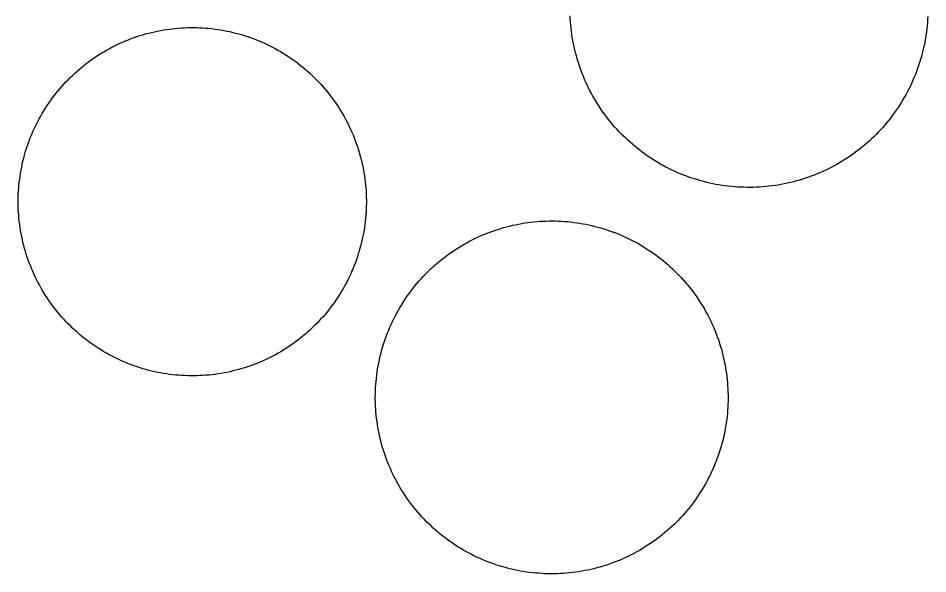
# Model space of a CAD drawing. Extents: x 3568792 to 3606828, y 529143 to 554785.
# Drawn here: x 3575420.5 to 3575533.8, y 544208 to 544277.2 of the extents above; entities that cross this region are included whole.
import ezdxf

# ---------------------------------------------------------------- set-up
doc = ezdxf.new("R2010")
doc.units = 0
doc.layers.add('V-DOMW-TANK', color=7, linetype='Continuous')

msp = doc.modelspace()

# ---------------------------------------------------------------- linework, layer by layer
at = {"layer": 'V-DOMW-TANK'}
for points in [[(3575495.32, 544263.11), (3575495.06, 544263.4), (3575494.8, 544263.69), (3575494.54, 544263.98), (3575494.29, 544264.28), (3575494.05, 544264.58), (3575493.81, 544264.89), (3575493.58, 544265.2), (3575493.35, 544265.52), (3575493.12, 544265.84), (3575492.91, 544266.16), (3575492.7, 544266.49), (3575492.49, 544266.82), (3575492.29, 544267.15), (3575492.1, 544267.49), (3575491.91, 544267.83), (3575491.73, 544268.17), (3575491.55, 544268.52), (3575491.38, 544268.87), (3575491.22, 544269.22), (3575491.06, 544269.58), (3575490.91, 544269.94), (3575490.76, 544270.3), (3575490.63, 544270.67), (3575490.49, 544271.03), (3575490.37, 544271.4), (3575490.25, 544271.77), (3575490.14, 544272.14), (3575490.03, 544272.52), (3575489.93, 544272.89), (3575489.84, 544273.27), (3575489.75, 544273.65), (3575489.67, 544274.03), (3575489.6, 544274.41), (3575489.53, 544274.8), (3575489.47, 544275.18), (3575489.42, 544275.57), (3575489.37, 544275.95), (3575489.33, 544276.34), (3575489.3, 544276.73), (3575489.27, 544277.12), (3575489.25, 544277.51)], [(3575533.81, 544277.41), (3575533.79, 544277.02), (3575533.76, 544276.63), (3575533.73, 544276.24), (3575533.68, 544275.86), (3575533.64, 544275.47), (3575533.58, 544275.08), (3575533.52, 544274.7), (3575533.45, 544274.32), (3575533.38, 544273.94), (3575533.29, 544273.55), (3575533.21, 544273.18), (3575533.11, 544272.8), (3575533.01, 544272.42), (3575532.9, 544272.05), (3575532.79, 544271.68), (3575532.67, 544271.31), (3575532.54, 544270.94), (3575532.4, 544270.57), (3575532.27, 544270.21), (3575532.12, 544269.85), (3575531.96, 544269.49), (3575531.81, 544269.14), (3575531.64, 544268.79), (3575531.47, 544268.43), (3575531.29, 544268.09), (3575531.11, 544267.74), (3575530.92, 544267.4), (3575530.72, 544267.07), (3575530.52, 544266.73), (3575530.31, 544266.41), (3575530.1, 544266.08), (3575529.88, 544265.76), (3575529.66, 544265.44), (3575529.43, 544265.12)], [(3575429.89, 544272.21), (3575430.21, 544272.43), (3575430.52, 544272.63), (3575430.84, 544272.83), (3575431.17, 544273.03), (3575431.5, 544273.21), (3575431.83, 544273.4), (3575432.16, 544273.58), (3575432.5, 544273.75), (3575432.84, 544273.92), (3575433.18, 544274.08), (3575433.53, 544274.23), (3575433.88, 544274.38), (3575434.23, 544274.52), (3575434.58, 544274.66), (3575434.94, 544274.79), (3575435.29, 544274.91), (3575435.65, 544275.03), (3575436.02, 544275.14), (3575436.38, 544275.24), (3575436.75, 544275.34), (3575437.11, 544275.43), (3575437.48, 544275.52), (3575437.85, 544275.6), (3575438.22, 544275.67), (3575438.6, 544275.74), (3575438.97, 544275.8), (3575439.34, 544275.85), (3575439.72, 544275.89), (3575440.1, 544275.93), (3575440.47, 544275.97), (3575440.85, 544275.99), (3575441.23, 544276.01), (3575441.61, 544276.03), (3575441.98, 544276.04), (3575442.36, 544276.04), (3575442.74, 544276.03), (3575443.12, 544276.01), (3575443.5, 544276), (3575443.88, 544275.97), (3575444.25, 544275.94), (3575444.63, 544275.9), (3575445, 544275.85), (3575445.38, 544275.8), (3575445.75, 544275.74), (3575446.13, 544275.67), (3575446.5, 544275.6), (3575446.87, 544275.53), (3575447.24, 544275.44), (3575447.61, 544275.35), (3575447.97, 544275.25), (3575448.33, 544275.15), (3575448.7, 544275.03), (3575449.06, 544274.92), (3575449.41, 544274.8), (3575449.77, 544274.67), (3575450.12, 544274.53), (3575450.47, 544274.39), (3575450.82, 544274.24), (3575451.17, 544274.09), (3575451.51, 544273.93), (3575451.85, 544273.76), (3575452.19, 544273.59), (3575452.52, 544273.41), (3575452.85, 544273.23), (3575453.18, 544273.04), (3575453.51, 544272.85), (3575453.83, 544272.65), (3575454.14, 544272.44), (3575454.46, 544272.23), (3575454.77, 544272.01), (3575455.08, 544271.79), (3575455.38, 544271.56), (3575455.68, 544271.33), (3575455.97, 544271.09), (3575456.26, 544270.85), (3575456.55, 544270.6), (3575456.83, 544270.35), (3575457.1, 544270.09), (3575457.38, 544269.82), (3575457.64, 544269.56), (3575457.91, 544269.29), (3575458.17, 544269.01), (3575458.42, 544268.73), (3575458.67, 544268.44), (3575458.91, 544268.15), (3575459.15, 544267.86), (3575459.38, 544267.56), (3575459.61, 544267.26), (3575459.83, 544266.95), (3575460.05, 544266.64), (3575460.26, 544266.33), (3575460.47, 544266.01), (3575460.67, 544265.69), (3575460.87, 544265.37), (3575461.05, 544265.04), (3575461.24, 544264.71), (3575461.42, 544264.38), (3575461.59, 544264.04), (3575461.75, 544263.7), (3575461.91, 544263.35)], [(3575426.73, 544239.14), (3575426.46, 544239.41), (3575426.21, 544239.69), (3575425.95, 544239.97), (3575425.71, 544240.26), (3575425.46, 544240.55), (3575425.22, 544240.84), (3575424.99, 544241.14), (3575424.76, 544241.44), (3575424.54, 544241.75), (3575424.32, 544242.06), (3575424.11, 544242.37), (3575423.91, 544242.69), (3575423.7, 544243.01), (3575423.51, 544243.33), (3575423.32, 544243.66), (3575423.14, 544243.99), (3575422.96, 544244.33), (3575422.79, 544244.66), (3575422.62, 544245), (3575422.46, 544245.35), (3575422.31, 544245.69), (3575422.16, 544246.04), (3575422.02, 544246.39), (3575421.88, 544246.74), (3575421.75, 544247.1), (3575421.63, 544247.46), (3575421.51, 544247.82), (3575421.4, 544248.18), (3575421.29, 544248.54), (3575421.2, 544248.91), (3575421.1, 544249.28), (3575421.02, 544249.64), (3575420.94, 544250.02), (3575420.87, 544250.39), (3575420.8, 544250.76), (3575420.74, 544251.13), (3575420.69, 544251.51), (3575420.64, 544251.88), (3575420.6, 544252.26), (3575420.57, 544252.64), (3575420.54, 544253.02), (3575420.52, 544253.39), (3575420.51, 544253.77), (3575420.5, 544254.15), (3575420.5, 544254.53), (3575420.51, 544254.91), (3575420.52, 544255.28), (3575420.54, 544255.66), (3575420.57, 544256.04), (3575420.6, 544256.42), (3575420.64, 544256.79), (3575420.69, 544257.17), (3575420.74, 544257.54), (3575420.8, 544257.92), (3575420.86, 544258.29), (3575420.94, 544258.66), (3575421.01, 544259.03), (3575421.1, 544259.4), (3575421.19, 544259.77), (3575421.29, 544260.13), (3575421.39, 544260.5), (3575421.5, 544260.86), (3575421.62, 544261.22), (3575421.74, 544261.58), (3575421.87, 544261.93), (3575422.01, 544262.29), (3575422.15, 544262.64), (3575422.29, 544262.98), (3575422.45, 544263.33), (3575422.61, 544263.68), (3575422.77, 544264.02), (3575422.95, 544264.35), (3575423.12, 544264.69), (3575423.31, 544265.02), (3575423.5, 544265.35), (3575423.69, 544265.67), (3575423.89, 544265.99), (3575424.1, 544266.31), (3575424.31, 544266.62), (3575424.53, 544266.93), (3575424.75, 544267.24), (3575424.98, 544267.54), (3575425.21, 544267.84), (3575425.45, 544268.13), (3575425.69, 544268.42), (3575425.94, 544268.71), (3575426.19, 544268.99), (3575426.45, 544269.27), (3575426.71, 544269.54), (3575426.98, 544269.81), (3575427.25, 544270.07), (3575427.53, 544270.33), (3575427.81, 544270.58), (3575428.09, 544270.83), (3575428.38, 544271.07), (3575428.68, 544271.31), (3575428.98, 544271.55), (3575429.28, 544271.78), (3575429.58, 544272), (3575429.89, 544272.21)], [(3575529.43, 544265.12), (3575529.2, 544264.81), (3575528.95, 544264.51), (3575528.71, 544264.2), (3575528.46, 544263.91), (3575528.2, 544263.61), (3575527.94, 544263.33), (3575527.68, 544263.04), (3575527.4, 544262.76), (3575527.13, 544262.49), (3575526.85, 544262.22), (3575526.56, 544261.95), (3575526.27, 544261.69), (3575525.98, 544261.44), (3575525.68, 544261.19), (3575525.38, 544260.95), (3575525.07, 544260.71), (3575524.76, 544260.47), (3575524.44, 544260.24), (3575524.13, 544260.02), (3575523.8, 544259.81), (3575523.47, 544259.59), (3575523.14, 544259.39), (3575522.81, 544259.19), (3575522.47, 544258.99), (3575522.13, 544258.81), (3575521.79, 544258.62), (3575521.44, 544258.45), (3575521.09, 544258.28), (3575520.74, 544258.11), (3575520.38, 544257.96), (3575520.02, 544257.81), (3575519.66, 544257.66), (3575519.3, 544257.52), (3575518.93, 544257.39), (3575518.56, 544257.27), (3575518.19, 544257.15), (3575517.82, 544257.03), (3575517.44, 544256.93), (3575517.07, 544256.83), (3575516.69, 544256.73), (3575516.31, 544256.65), (3575515.93, 544256.57), (3575515.55, 544256.49), (3575515.16, 544256.43), (3575514.78, 544256.37), (3575514.39, 544256.31), (3575514.01, 544256.27), (3575513.62, 544256.23), (3575513.23, 544256.19), (3575512.85, 544256.17), (3575512.46, 544256.15), (3575512.07, 544256.13), (3575511.68, 544256.13), (3575511.29, 544256.13), (3575510.9, 544256.14), (3575510.51, 544256.15), (3575510.12, 544256.17), (3575509.73, 544256.2), (3575509.35, 544256.23), (3575508.96, 544256.28), (3575508.57, 544256.32), (3575508.19, 544256.38), (3575507.8, 544256.44), (3575507.42, 544256.51), (3575507.04, 544256.58), (3575506.66, 544256.67), (3575506.28, 544256.76), (3575505.9, 544256.85), (3575505.53, 544256.95), (3575505.15, 544257.06), (3575504.78, 544257.18), (3575504.41, 544257.3), (3575504.04, 544257.42), (3575503.68, 544257.56), (3575503.31, 544257.7), (3575502.95, 544257.84), (3575502.6, 544258), (3575502.24, 544258.16), (3575501.89, 544258.32), (3575501.54, 544258.49), (3575501.19, 544258.67), (3575500.85, 544258.85), (3575500.51, 544259.04), (3575500.17, 544259.24), (3575499.84, 544259.44), (3575499.51, 544259.65), (3575499.18, 544259.86), (3575498.86, 544260.08), (3575498.54, 544260.3), (3575498.23, 544260.53), (3575497.92, 544260.77), (3575497.61, 544261.01), (3575497.31, 544261.25), (3575497.01, 544261.5), (3575496.72, 544261.76), (3575496.43, 544262.02), (3575496.15, 544262.29), (3575495.87, 544262.56), (3575495.59, 544262.83), (3575495.32, 544263.11)], [(3575461.91, 544263.35), (3575462.07, 544263.01), (3575462.21, 544262.66), (3575462.36, 544262.31), (3575462.49, 544261.96), (3575462.62, 544261.6), (3575462.75, 544261.24), (3575462.86, 544260.88), (3575462.98, 544260.52), (3575463.08, 544260.16), (3575463.18, 544259.79), (3575463.27, 544259.43), (3575463.35, 544259.06), (3575463.43, 544258.69), (3575463.5, 544258.32), (3575463.57, 544257.94), (3575463.63, 544257.57), (3575463.68, 544257.19), (3575463.73, 544256.82), (3575463.77, 544256.44), (3575463.8, 544256.07), (3575463.83, 544255.69), (3575463.85, 544255.31), (3575463.86, 544254.93), (3575463.87, 544254.55), (3575463.87, 544254.17), (3575463.86, 544253.8), (3575463.85, 544253.42), (3575463.83, 544253.04), (3575463.81, 544252.66), (3575463.77, 544252.28), (3575463.73, 544251.91), (3575463.69, 544251.53), (3575463.63, 544251.16), (3575463.58, 544250.79), (3575463.51, 544250.41), (3575463.44, 544250.04), (3575463.36, 544249.67), (3575463.28, 544249.3), (3575463.18, 544248.93), (3575463.08, 544248.57), (3575462.98, 544248.2), (3575462.87, 544247.84), (3575462.76, 544247.48), (3575462.63, 544247.12), (3575462.5, 544246.77), (3575462.36, 544246.41), (3575462.23, 544246.06), (3575462.08, 544245.72), (3575461.92, 544245.37), (3575461.76, 544245.03), (3575461.6, 544244.69), (3575461.43, 544244.35), (3575461.25, 544244.01), (3575461.07, 544243.68), (3575460.88, 544243.35), (3575460.68, 544243.03), (3575460.48, 544242.71), (3575460.28, 544242.39), (3575460.06, 544242.08), (3575459.85, 544241.77)], [(3575464.99, 544229.68), (3575464.99, 544230.06), (3575465, 544230.44), (3575465.01, 544230.82), (3575465.02, 544231.21), (3575465.05, 544231.59), (3575465.08, 544231.98), (3575465.12, 544232.35), (3575465.16, 544232.74), (3575465.21, 544233.11), (3575465.27, 544233.49), (3575465.34, 544233.87), (3575465.41, 544234.25), (3575465.49, 544234.62), (3575465.57, 544235), (3575465.66, 544235.37), (3575465.76, 544235.74), (3575465.86, 544236.11), (3575465.97, 544236.48), (3575466.09, 544236.84), (3575466.21, 544237.21), (3575466.34, 544237.57), (3575466.48, 544237.93), (3575466.62, 544238.28), (3575466.77, 544238.64), (3575466.92, 544238.99), (3575467.08, 544239.34), (3575467.25, 544239.68), (3575467.42, 544240.03), (3575467.6, 544240.36), (3575467.78, 544240.7), (3575467.97, 544241.03), (3575468.17, 544241.36), (3575468.37, 544241.69), (3575468.58, 544242.01), (3575468.79, 544242.33), (3575469.01, 544242.65), (3575469.23, 544242.96), (3575469.46, 544243.27), (3575469.69, 544243.57), (3575469.93, 544243.87), (3575470.18, 544244.16), (3575470.43, 544244.45), (3575470.68, 544244.74), (3575470.94, 544245.02), (3575471.21, 544245.3), (3575471.48, 544245.57), (3575471.75, 544245.84), (3575472.03, 544246.1), (3575472.31, 544246.36), (3575472.6, 544246.61), (3575472.9, 544246.86), (3575473.19, 544247.1), (3575473.49, 544247.34), (3575473.8, 544247.58), (3575474.11, 544247.8), (3575474.42, 544248.02), (3575474.74, 544248.24), (3575475.06, 544248.45), (3575475.38, 544248.66), (3575475.71, 544248.86), (3575476.04, 544249.05), (3575476.37, 544249.24), (3575476.71, 544249.42), (3575477.05, 544249.59), (3575477.4, 544249.76), (3575477.74, 544249.93), (3575478.09, 544250.09), (3575478.44, 544250.24), (3575478.8, 544250.38), (3575479.16, 544250.52), (3575479.51, 544250.66), (3575479.88, 544250.78), (3575480.24, 544250.9), (3575480.61, 544251.02), (3575480.97, 544251.12), (3575481.35, 544251.22), (3575481.72, 544251.32), (3575482.09, 544251.41), (3575482.46, 544251.49), (3575482.84, 544251.57), (3575483.22, 544251.64), (3575483.6, 544251.7), (3575483.98, 544251.75), (3575484.36, 544251.8), (3575484.74, 544251.84), (3575485.12, 544251.88), (3575485.5, 544251.91), (3575485.88, 544251.93), (3575486.27, 544251.94), (3575486.65, 544251.95), (3575487.03, 544251.96), (3575487.42, 544251.95), (3575487.8, 544251.94), (3575488.18, 544251.92), (3575488.57, 544251.9), (3575488.95, 544251.87), (3575489.33, 544251.83), (3575489.71, 544251.78), (3575490.09, 544251.73), (3575490.47, 544251.67)], [(3575490.47, 544251.67), (3575490.85, 544251.61), (3575491.23, 544251.54), (3575491.6, 544251.46), (3575491.97, 544251.38), (3575492.35, 544251.28), (3575492.72, 544251.19), (3575493.09, 544251.08), (3575493.45, 544250.97), (3575493.82, 544250.86), (3575494.18, 544250.74), (3575494.54, 544250.6), (3575494.9, 544250.47), (3575495.26, 544250.33), (3575495.61, 544250.18), (3575495.96, 544250.03), (3575496.31, 544249.86), (3575496.66, 544249.7), (3575497, 544249.53), (3575497.34, 544249.35), (3575497.68, 544249.17), (3575498.01, 544248.98), (3575498.34, 544248.78), (3575498.66, 544248.58), (3575498.99, 544248.37), (3575499.31, 544248.16), (3575499.62, 544247.94), (3575499.93, 544247.72), (3575500.24, 544247.49), (3575500.54, 544247.25), (3575500.84, 544247.01), (3575501.14, 544246.77), (3575501.43, 544246.52), (3575501.71, 544246.26), (3575502, 544246), (3575502.27, 544245.74), (3575502.55, 544245.47), (3575502.81, 544245.2), (3575503.08, 544244.92), (3575503.33, 544244.63), (3575503.59, 544244.34), (3575503.84, 544244.05), (3575504.08, 544243.76), (3575504.32, 544243.45), (3575504.55, 544243.15), (3575504.78, 544242.84), (3575505, 544242.53), (3575505.21, 544242.21), (3575505.43, 544241.89), (3575505.63, 544241.57), (3575505.83, 544241.24), (3575506.02, 544240.91), (3575506.21, 544240.57), (3575506.39, 544240.24), (3575506.57, 544239.9), (3575506.74, 544239.55), (3575506.9, 544239.2), (3575507.06, 544238.85), (3575507.21, 544238.5), (3575507.36, 544238.15), (3575507.5, 544237.79), (3575507.63, 544237.43), (3575507.76, 544237.07), (3575507.88, 544236.7), (3575507.99, 544236.34), (3575508.1, 544235.97), (3575508.2, 544235.6), (3575508.29, 544235.23), (3575508.38, 544234.86), (3575508.46, 544234.48), (3575508.54, 544234.11), (3575508.61, 544233.73), (3575508.67, 544233.35), (3575508.73, 544232.97), (3575508.77, 544232.59), (3575508.82, 544232.21), (3575508.85, 544231.83), (3575508.88, 544231.45), (3575508.9, 544231.06), (3575508.92, 544230.68), (3575508.93, 544230.3), (3575508.93, 544229.91), (3575508.93, 544229.53), (3575508.91, 544229.15), (3575508.9, 544228.76), (3575508.87, 544228.38), (3575508.84, 544228), (3575508.8, 544227.62), (3575508.76, 544227.24), (3575508.71, 544226.86), (3575508.65, 544226.48), (3575508.58, 544226.1), (3575508.51, 544225.72), (3575508.43, 544225.35), (3575508.35, 544224.97), (3575508.26, 544224.6), (3575508.16, 544224.23), (3575508.06, 544223.86), (3575507.95, 544223.49), (3575507.83, 544223.13), (3575507.71, 544222.76)], [(3575459.85, 544241.77), (3575459.63, 544241.46), (3575459.4, 544241.16), (3575459.17, 544240.86), (3575458.93, 544240.57), (3575458.68, 544240.28), (3575458.44, 544239.99), (3575458.18, 544239.71), (3575457.92, 544239.43), (3575457.66, 544239.16), (3575457.39, 544238.89), (3575457.12, 544238.63), (3575456.85, 544238.37), (3575456.56, 544238.12), (3575456.28, 544237.87), (3575455.99, 544237.63), (3575455.7, 544237.39), (3575455.4, 544237.16), (3575455.1, 544236.93), (3575454.79, 544236.7), (3575454.48, 544236.49), (3575454.17, 544236.28), (3575453.85, 544236.07), (3575453.53, 544235.87), (3575453.2, 544235.67), (3575452.88, 544235.48), (3575452.54, 544235.3), (3575452.21, 544235.12), (3575451.88, 544234.95), (3575451.53, 544234.78), (3575451.19, 544234.62), (3575450.84, 544234.47), (3575450.5, 544234.32), (3575450.15, 544234.18), (3575449.79, 544234.04), (3575449.44, 544233.91), (3575449.08, 544233.79), (3575448.72, 544233.68), (3575448.36, 544233.56), (3575447.99, 544233.46), (3575447.63, 544233.36), (3575447.26, 544233.27), (3575446.89, 544233.18), (3575446.52, 544233.1), (3575446.15, 544233.03), (3575445.78, 544232.96), (3575445.41, 544232.91), (3575445.03, 544232.85), (3575444.65, 544232.81), (3575444.28, 544232.77), (3575443.9, 544232.73), (3575443.52, 544232.71), (3575443.15, 544232.69), (3575442.77, 544232.67), (3575442.39, 544232.67), (3575442.01, 544232.67), (3575441.63, 544232.67), (3575441.25, 544232.69), (3575440.88, 544232.7), (3575440.5, 544232.73), (3575440.12, 544232.76), (3575439.74, 544232.8), (3575439.37, 544232.85), (3575439, 544232.9), (3575438.62, 544232.96), (3575438.25, 544233.03), (3575437.88, 544233.1), (3575437.51, 544233.18), (3575437.14, 544233.26), (3575436.77, 544233.35), (3575436.4, 544233.45), (3575436.04, 544233.55), (3575435.68, 544233.67), (3575435.32, 544233.78), (3575434.96, 544233.91), (3575434.6, 544234.03), (3575434.25, 544234.17), (3575433.9, 544234.31), (3575433.55, 544234.46), (3575433.21, 544234.61), (3575432.86, 544234.77), (3575432.52, 544234.94), (3575432.19, 544235.11), (3575431.85, 544235.29), (3575431.52, 544235.47), (3575431.19, 544235.66), (3575430.87, 544235.85), (3575430.55, 544236.06), (3575430.23, 544236.26), (3575429.91, 544236.47), (3575429.6, 544236.69), (3575429.3, 544236.91), (3575429, 544237.14), (3575428.7, 544237.37), (3575428.4, 544237.61), (3575428.11, 544237.85), (3575427.83, 544238.1), (3575427.55, 544238.35), (3575427.27, 544238.61), (3575427, 544238.88), (3575426.73, 544239.14)], [(3575491.08, 544208.41), (3575490.71, 544208.34), (3575490.33, 544208.28), (3575489.95, 544208.22), (3575489.57, 544208.17), (3575489.19, 544208.13), (3575488.8, 544208.09), (3575488.42, 544208.07), (3575488.04, 544208.04), (3575487.66, 544208.03), (3575487.27, 544208.02), (3575486.89, 544208.02), (3575486.5, 544208.02), (3575486.12, 544208.03), (3575485.74, 544208.05), (3575485.35, 544208.08), (3575484.97, 544208.11), (3575484.59, 544208.15), (3575484.21, 544208.19), (3575483.83, 544208.24), (3575483.45, 544208.3), (3575483.07, 544208.36), (3575482.7, 544208.43), (3575482.32, 544208.51), (3575481.95, 544208.6), (3575481.58, 544208.69), (3575481.2, 544208.78), (3575480.83, 544208.89), (3575480.47, 544209), (3575480.1, 544209.11), (3575479.74, 544209.24), (3575479.38, 544209.37), (3575479.02, 544209.5), (3575478.66, 544209.64), (3575478.31, 544209.79), (3575477.96, 544209.95), (3575477.61, 544210.1), (3575477.26, 544210.27), (3575476.92, 544210.45), (3575476.58, 544210.62), (3575476.25, 544210.81), (3575475.91, 544211), (3575475.58, 544211.19), (3575475.26, 544211.39), (3575474.94, 544211.6), (3575474.62, 544211.81), (3575474.3, 544212.03), (3575473.99, 544212.26), (3575473.68, 544212.48), (3575473.38, 544212.72), (3575473.08, 544212.96), (3575472.78, 544213.2), (3575472.49, 544213.45), (3575472.21, 544213.71), (3575471.93, 544213.97), (3575471.65, 544214.23), (3575471.37, 544214.5), (3575471.11, 544214.78), (3575470.84, 544215.06), (3575470.58, 544215.34), (3575470.33, 544215.63), (3575470.08, 544215.92), (3575469.84, 544216.22), (3575469.6, 544216.52), (3575469.37, 544216.82), (3575469.14, 544217.13), (3575468.92, 544217.44), (3575468.71, 544217.76), (3575468.5, 544218.08), (3575468.29, 544218.4), (3575468.09, 544218.74), (3575467.9, 544219.06), (3575467.71, 544219.4), (3575467.53, 544219.73), (3575467.35, 544220.08), (3575467.18, 544220.42), (3575467.02, 544220.77), (3575466.86, 544221.12), (3575466.71, 544221.47), (3575466.56, 544221.82), (3575466.42, 544222.18), (3575466.29, 544222.54), (3575466.17, 544222.9), (3575466.04, 544223.27), (3575465.93, 544223.63), (3575465.82, 544224), (3575465.72, 544224.37), (3575465.63, 544224.74), (3575465.54, 544225.12), (3575465.46, 544225.49), (3575465.38, 544225.86), (3575465.31, 544226.24), (3575465.25, 544226.62), (3575465.2, 544227), (3575465.15, 544227.38), (3575465.1, 544227.76), (3575465.07, 544228.14), (3575465.04, 544228.53), (3575465.02, 544228.91), (3575465, 544229.29), (3575464.99, 544229.68)], [(3575507.71, 544222.76), (3575507.58, 544222.4), (3575507.45, 544222.05), (3575507.3, 544221.69), (3575507.15, 544221.33), (3575507, 544220.98), (3575506.84, 544220.64), (3575506.68, 544220.29), (3575506.5, 544219.95), (3575506.33, 544219.61), (3575506.14, 544219.27), (3575505.95, 544218.94), (3575505.75, 544218.61), (3575505.55, 544218.28), (3575505.35, 544217.96), (3575505.13, 544217.64), (3575504.92, 544217.32), (3575504.69, 544217.01), (3575504.46, 544216.7), (3575504.23, 544216.4), (3575503.99, 544216.1), (3575503.74, 544215.81), (3575503.49, 544215.52), (3575503.24, 544215.23), (3575502.98, 544214.95), (3575502.71, 544214.67), (3575502.45, 544214.4), (3575502.17, 544214.13), (3575501.89, 544213.87), (3575501.61, 544213.61), (3575501.32, 544213.36), (3575501.03, 544213.11), (3575500.73, 544212.87), (3575500.43, 544212.63), (3575500.12, 544212.4), (3575499.81, 544212.17), (3575499.5, 544211.95), (3575499.19, 544211.73), (3575498.87, 544211.52), (3575498.54, 544211.32), (3575498.21, 544211.12), (3575497.88, 544210.92), (3575497.55, 544210.74), (3575497.21, 544210.55), (3575496.87, 544210.38), (3575496.52, 544210.21), (3575496.18, 544210.04), (3575495.83, 544209.89), (3575495.48, 544209.73), (3575495.12, 544209.59), (3575494.77, 544209.45), (3575494.41, 544209.32), (3575494.04, 544209.19), (3575493.68, 544209.07), (3575493.31, 544208.95), (3575492.95, 544208.85), (3575492.58, 544208.74), (3575492.21, 544208.65), (3575491.83, 544208.56), (3575491.46, 544208.48), (3575491.08, 544208.41)]]:
    msp.add_lwpolyline(points, dxfattribs=at)

doc.saveas('drawing.dxf')
